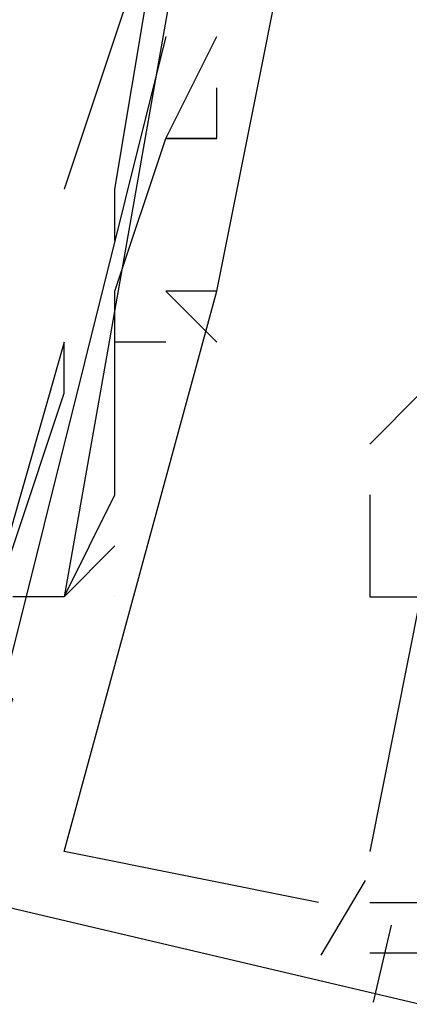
# Model space of a CAD drawing. Header units: feet. Extents: x -79 to 198, y -22 to 181.
# Tile 502 of 656: x 119.775 to 119.877, y 83.404 to 83.662. Entities that reach past the tile are written whole.
import ezdxf

# ---------------------------------------------------------------- set-up
doc = ezdxf.new("R2010")
doc.units = ezdxf.units.FT
doc.layers.add('A-LINEA', color=7, linetype='CONTINUOUS')

msp = doc.modelspace()

# ---------------------------------------------------------------- linework, layer by layer
at = {"layer": 'A-LINEA'}
for p, q in [((119.8133, 83.6578), (119.8133, 83.6578)), ((119.8133, 83.6578), (119.8133, 83.6578)), ((119.8133, 83.6578), (119.8133, 83.6578)), ((119.8133, 83.6578), (119.8133, 83.6578)), ((119.8133, 83.6578), (119.8133, 83.6578)), ((119.8133, 83.6578), (119.8133, 83.6578)), ((119.8267, 83.6578), (119.8267, 83.6578)), ((119.8267, 83.6578), (119.8267, 83.6578)), ((119.8267, 83.6578), (119.8267, 83.6578)), ((119.8267, 83.6578), (119.8267, 83.6578)), ((119.8267, 83.6578), (119.8267, 83.6578)), ((119.8267, 83.6578), (119.8267, 83.6578)), ((119.8267, 83.6444), (119.8267, 83.6444)), ((119.8267, 83.6444), (119.8267, 83.6444)), ((119.8267, 83.6444), (119.8267, 83.6444)), ((119.8267, 83.6444), (119.8267, 83.6444)), ((119.8267, 83.6444), (119.8267, 83.6444)), ((119.8267, 83.6444), (119.8267, 83.6444)), ((119.8133, 83.6311), (119.8133, 83.6311)), ((119.8133, 83.6311), (119.8133, 83.6311)), ((119.8133, 83.6311), (119.8133, 83.6311)), ((119.8133, 83.6311), (119.8133, 83.6311)), ((119.8133, 83.6311), (119.8133, 83.6311)), ((119.8133, 83.6311), (119.8133, 83.6311)), ((119.8133, 83.6311), (119.8133, 83.6311)), ((119.8133, 83.6311), (119.8133, 83.6311)), ((119.8133, 83.6311), (119.8133, 83.6311)), ((119.8133, 83.6311), (119.8133, 83.6311)), ((119.8133, 83.6311), (119.8133, 83.6311)), ((119.8133, 83.6311), (119.8133, 83.6311)), ((119.8267, 83.6311), (119.8267, 83.6311)), ((119.8267, 83.6311), (119.8267, 83.6311)), ((119.8267, 83.6311), (119.8267, 83.6311)), ((119.8267, 83.6311), (119.8267, 83.6311)), ((119.8267, 83.6311), (119.8267, 83.6311)), ((119.8267, 83.6311), (119.8267, 83.6311)), ((119.8267, 83.6311), (119.8267, 83.6311)), ((119.8267, 83.6311), (119.8267, 83.6311)), ((119.8267, 83.6311), (119.8267, 83.6311)), ((119.8267, 83.6311), (119.8267, 83.6311)), ((119.8267, 83.6311), (119.8267, 83.6311)), ((119.8267, 83.6311), (119.8267, 83.6311)), ((119.7867, 83.6178), (119.7867, 83.6178)), ((119.7867, 83.6178), (119.7867, 83.6178)), ((119.7867, 83.6178), (119.7867, 83.6178)), ((119.7867, 83.6178), (119.7867, 83.6178)), ((119.7867, 83.6178), (119.7867, 83.6178)), ((119.7867, 83.6178), (119.7867, 83.6178)), ((119.8, 83.6178), (119.8, 83.6178)), ((119.8, 83.6178), (119.8, 83.6178)), ((119.8, 83.6178), (119.8, 83.6178)), ((119.8, 83.6178), (119.8, 83.6178)), ((119.8, 83.6178), (119.8, 83.6178)), ((119.8, 83.6178), (119.8, 83.6178)), ((119.8, 83.6044), (119.8, 83.6044)), ((119.8, 83.6044), (119.8, 83.6044)), ((119.8, 83.6044), (119.8, 83.6044)), ((119.8, 83.6044), (119.8, 83.6044)), ((119.8, 83.6044), (119.8, 83.6044)), ((119.8, 83.6044), (119.8, 83.6044)), ((119.8, 83.5911), (119.8, 83.5911)), ((119.8, 83.5911), (119.8, 83.5911)), ((119.8, 83.5911), (119.8, 83.5911)), ((119.8, 83.5911), (119.8, 83.5911)), ((119.8, 83.5911), (119.8, 83.5911)), ((119.8, 83.5911), (119.8, 83.5911)), ((119.8, 83.5911), (119.8, 83.5911)), ((119.8, 83.5911), (119.8, 83.5911)), ((119.8, 83.5911), (119.8, 83.5911)), ((119.8, 83.5911), (119.8, 83.5911)), ((119.8, 83.5911), (119.8, 83.5911)), ((119.8, 83.5911), (119.8, 83.5911)), ((119.8133, 83.5911), (119.8267, 83.5778)), ((119.8133, 83.5911), (119.8133, 83.5911)), ((119.8133, 83.5911), (119.8267, 83.5778)), ((119.8133, 83.5911), (119.8133, 83.5911)), ((119.8133, 83.5911), (119.8267, 83.5778)), ((119.8133, 83.5911), (119.8133, 83.5911)), ((119.8133, 83.5911), (119.8133, 83.5911)), ((119.8133, 83.5911), (119.8133, 83.5911)), ((119.8133, 83.5911), (119.8133, 83.5911)), ((119.8133, 83.5911), (119.8267, 83.5778)), ((119.8133, 83.5911), (119.8133, 83.5911)), ((119.8133, 83.5911), (119.8267, 83.5778)), ((119.8133, 83.5911), (119.8133, 83.5911)), ((119.8133, 83.5911), (119.8267, 83.5778)), ((119.8133, 83.5911), (119.8133, 83.5911)), ((119.8133, 83.5911), (119.8133, 83.5911)), ((119.8133, 83.5911), (119.8133, 83.5911)), ((119.8133, 83.5911), (119.8133, 83.5911)), ((119.8267, 83.5911), (119.8267, 83.5911)), ((119.8267, 83.5911), (119.8267, 83.5911)), ((119.8267, 83.5911), (119.8267, 83.5911)), ((119.8267, 83.5911), (119.8267, 83.5911)), ((119.8267, 83.5911), (119.8267, 83.5911)), ((119.8267, 83.5911), (119.8267, 83.5911)), ((119.8267, 83.5911), (119.8267, 83.5911)), ((119.8267, 83.5911), (119.8267, 83.5911)), ((119.8267, 83.5911), (119.8267, 83.5911)), ((119.8267, 83.5911), (119.8267, 83.5911)), ((119.8267, 83.5911), (119.8267, 83.5911)), ((119.8267, 83.5911), (119.8267, 83.5911)), ((119.7867, 83.5778), (119.7867, 83.5778)), ((119.7867, 83.5778), (119.7867, 83.5778)), ((119.7867, 83.5778), (119.7867, 83.5778)), ((119.7867, 83.5778), (119.7867, 83.5778)), ((119.7867, 83.5778), (119.7867, 83.5778)), ((119.7867, 83.5778), (119.7867, 83.5778)), ((119.7867, 83.5778), (119.7867, 83.5778)), ((119.7867, 83.5778), (119.7867, 83.5778)), ((119.7867, 83.5778), (119.7867, 83.5778)), ((119.7867, 83.5778), (119.7867, 83.5778)), ((119.7867, 83.5778), (119.7867, 83.5778)), ((119.7867, 83.5778), (119.7867, 83.5778)), ((119.8133, 83.5778), (119.8, 83.5778)), ((119.8, 83.5778), (119.8, 83.5778)), ((119.8133, 83.5778), (119.8, 83.5778)), ((119.8, 83.5778), (119.8, 83.5778)), ((119.8133, 83.5778), (119.8, 83.5778)), ((119.8, 83.5778), (119.8, 83.5778)), ((119.8133, 83.5778), (119.8, 83.5778)), ((119.8, 83.5778), (119.8, 83.5778)), ((119.8133, 83.5778), (119.8, 83.5778)), ((119.8, 83.5778), (119.8, 83.5778)), ((119.8133, 83.5778), (119.8, 83.5778)), ((119.8, 83.5778), (119.8, 83.5778)), ((119.8133, 83.5778), (119.8133, 83.5778)), ((119.8133, 83.5778), (119.8133, 83.5778)), ((119.8133, 83.5778), (119.8133, 83.5778)), ((119.8133, 83.5778), (119.8133, 83.5778)), ((119.8133, 83.5778), (119.8133, 83.5778)), ((119.8133, 83.5778), (119.8133, 83.5778)), ((119.8267, 83.5778), (119.8267, 83.5778)), ((119.8267, 83.5778), (119.8267, 83.5778)), ((119.8267, 83.5778), (119.8267, 83.5778)), ((119.8267, 83.5778), (119.8267, 83.5778)), ((119.8267, 83.5778), (119.8267, 83.5778)), ((119.8267, 83.5778), (119.8267, 83.5778)), ((119.7867, 83.5644), (119.7867, 83.5644)), ((119.7867, 83.5644), (119.7867, 83.5644)), ((119.7867, 83.5644), (119.7867, 83.5644)), ((119.7867, 83.5644), (119.7867, 83.5644)), ((119.7867, 83.5644), (119.7867, 83.5644)), ((119.7867, 83.5644), (119.7867, 83.5644)), ((119.7867, 83.5644), (119.7867, 83.5644)), ((119.7867, 83.5644), (119.7867, 83.5644)), ((119.7867, 83.5644), (119.7867, 83.5644)), ((119.7867, 83.5644), (119.7867, 83.5644)), ((119.7867, 83.5644), (119.7867, 83.5644)), ((119.7867, 83.5644), (119.7867, 83.5644)), ((119.88, 83.5644), (119.8667, 83.5511)), ((119.88, 83.5644), (119.8667, 83.5511)), ((119.88, 83.5644), (119.8667, 83.5511)), ((119.88, 83.5644), (119.8667, 83.5511)), ((119.88, 83.5644), (119.8667, 83.5511)), ((119.88, 83.5644), (119.8667, 83.5511)), ((119.88, 83.5644), (119.8667, 83.5511)), ((119.88, 83.5644), (119.8667, 83.5511)), ((119.88, 83.5644), (119.8667, 83.5511)), ((119.88, 83.5644), (119.8667, 83.5511)), ((119.88, 83.5644), (119.8667, 83.5511)), ((119.88, 83.5644), (119.8667, 83.5511)), ((119.8, 83.5511), (119.8, 83.5511)), ((119.8, 83.5511), (119.8, 83.5511)), ((119.8, 83.5511), (119.8, 83.5511)), ((119.8, 83.5511), (119.8, 83.5511)), ((119.8, 83.5511), (119.8, 83.5511)), ((119.8, 83.5511), (119.8, 83.5511)), ((119.8667, 83.5511), (119.8667, 83.5511)), ((119.8667, 83.5511), (119.8667, 83.5511)), ((119.8667, 83.5511), (119.8667, 83.5511)), ((119.8667, 83.5511), (119.8667, 83.5511)), ((119.8667, 83.5511), (119.8667, 83.5511)), ((119.8667, 83.5511), (119.8667, 83.5511)), ((119.8667, 83.5511), (119.8667, 83.5511)), ((119.8667, 83.5511), (119.8667, 83.5511)), ((119.8667, 83.5511), (119.8667, 83.5511)), ((119.8667, 83.5511), (119.8667, 83.5511)), ((119.8667, 83.5511), (119.8667, 83.5511)), ((119.8667, 83.5511), (119.8667, 83.5511)), ((119.8, 83.5378), (119.8, 83.5378)), ((119.8, 83.5378), (119.8, 83.5378)), ((119.8, 83.5378), (119.8, 83.5378)), ((119.8, 83.5378), (119.8, 83.5378)), ((119.8, 83.5378), (119.8, 83.5378)), ((119.8, 83.5378), (119.8, 83.5378)), ((119.8667, 83.5378), (119.8667, 83.5111)), ((119.8667, 83.5378), (119.8667, 83.5378)), ((119.8667, 83.5378), (119.8667, 83.5111)), ((119.8667, 83.5378), (119.8667, 83.5378)), ((119.8667, 83.5378), (119.8667, 83.5111)), ((119.8667, 83.5378), (119.8667, 83.5378)), ((119.8667, 83.5378), (119.8667, 83.5111)), ((119.8667, 83.5378), (119.8667, 83.5378)), ((119.8667, 83.5378), (119.8667, 83.5111)), ((119.8667, 83.5378), (119.8667, 83.5378)), ((119.8667, 83.5378), (119.8667, 83.5111)), ((119.8667, 83.5378), (119.8667, 83.5378)), ((119.8, 83.5244), (119.8, 83.5244)), ((119.8, 83.5244), (119.8, 83.5244)), ((119.8, 83.5244), (119.8, 83.5244)), ((119.8, 83.5244), (119.8, 83.5244)), ((119.8, 83.5244), (119.8, 83.5244)), ((119.8, 83.5244), (119.8, 83.5244)), ((119.7867, 83.5111), (119.7867, 83.5111)), ((119.7867, 83.5111), (119.7867, 83.5111)), ((119.7867, 83.5111), (119.7867, 83.5111)), ((119.7867, 83.5111), (119.7867, 83.5111)), ((119.7867, 83.5111), (119.7867, 83.5111)), ((119.7867, 83.5111), (119.7867, 83.5111)), ((119.7867, 83.5111), (119.7867, 83.5111)), ((119.7867, 83.5111), (119.7867, 83.5111)), ((119.7867, 83.5111), (119.7867, 83.5111)), ((119.7867, 83.5111), (119.7867, 83.5111)), ((119.7867, 83.5111), (119.7867, 83.5111)), ((119.7867, 83.5111), (119.7867, 83.5111)), ((119.7867, 83.5111), (119.7867, 83.5111)), ((119.7867, 83.5111), (119.7867, 83.5111)), ((119.7867, 83.5111), (119.7867, 83.5111)), ((119.7867, 83.5111), (119.7867, 83.5111)), ((119.7867, 83.5111), (119.7867, 83.5111)), ((119.7867, 83.5111), (119.7867, 83.5111)), ((119.8, 83.5111), (119.8, 83.5111)), ((119.8, 83.5111), (119.8, 83.5111)), ((119.8, 83.5111), (119.8, 83.5111)), ((119.8, 83.5111), (119.8, 83.5111)), ((119.8, 83.5111), (119.8, 83.5111)), ((119.8, 83.5111), (119.8, 83.5111)), ((119.8, 83.5111), (119.8, 83.5111)), ((119.8, 83.5111), (119.8, 83.5111)), ((119.8, 83.5111), (119.8, 83.5111)), ((119.8, 83.5111), (119.8, 83.5111)), ((119.8, 83.5111), (119.8, 83.5111)), ((119.8, 83.5111), (119.8, 83.5111)), ((119.8667, 83.5111), (119.8667, 83.5111)), ((119.8667, 83.5111), (119.8667, 83.5111)), ((119.8667, 83.5111), (119.8667, 83.5111)), ((119.8667, 83.5111), (119.8667, 83.5111)), ((119.8667, 83.5111), (119.8667, 83.5111)), ((119.8667, 83.5111), (119.8667, 83.5111)), ((119.7867, 83.4444), (119.7867, 83.4444)), ((119.7867, 83.4444), (119.7867, 83.4444)), ((119.7867, 83.4444), (119.7867, 83.4444)), ((119.7867, 83.4444), (119.7867, 83.4444)), ((119.7867, 83.4444), (119.7867, 83.4444)), ((119.7867, 83.4444), (119.7867, 83.4444)), ((119.8667, 83.4444), (119.8667, 83.4444)), ((119.8667, 83.4444), (119.8667, 83.4444)), ((119.8667, 83.4444), (119.8667, 83.4444)), ((119.8667, 83.4444), (119.8667, 83.4444)), ((119.8667, 83.4444), (119.8667, 83.4444)), ((119.8667, 83.4444), (119.8667, 83.4444)), ((119.8655, 83.4368), (119.8539, 83.4173)), ((119.8655, 83.4368), (119.8539, 83.4173)), ((119.8655, 83.4368), (119.8539, 83.4173)), ((119.8655, 83.4368), (119.8539, 83.4173)), ((119.8655, 83.4368), (119.8539, 83.4173)), ((119.8655, 83.4368), (119.8539, 83.4173)), ((119.8533, 83.4311), (119.8533, 83.4311)), ((119.8533, 83.4311), (119.8533, 83.4311)), ((119.8533, 83.4311), (119.8533, 83.4311)), ((119.8533, 83.4311), (119.8533, 83.4311)), ((119.8533, 83.4311), (119.8533, 83.4311)), ((119.8533, 83.4311), (119.8533, 83.4311)), ((119.8667, 83.4311), (119.8667, 83.4311)), ((119.8667, 83.4311), (119.8667, 83.4311)), ((119.8667, 83.4311), (119.8667, 83.4311)), ((119.8667, 83.4311), (119.8667, 83.4311)), ((119.8667, 83.4311), (119.8667, 83.4311)), ((119.8667, 83.4311), (119.8667, 83.4311)), ((119.8723, 83.4251), (119.8676, 83.405)), ((119.8723, 83.4251), (119.8676, 83.405)), ((119.8723, 83.4251), (119.8676, 83.405)), ((119.8723, 83.4251), (119.8676, 83.405)), ((119.8723, 83.4251), (119.8676, 83.405)), ((119.8723, 83.4251), (119.8676, 83.405)), ((119.8667, 83.4178), (119.8667, 83.4178)), ((119.8667, 83.4178), (119.8667, 83.4178)), ((119.8667, 83.4178), (119.8667, 83.4178)), ((119.8667, 83.4178), (119.8667, 83.4178)), ((119.8667, 83.4178), (119.8667, 83.4178)), ((119.8667, 83.4178), (119.8667, 83.4178))]:
    msp.add_line(p, q, dxfattribs=at)
for points in [[(119.28, 83.7378), (119.2933, 83.7378), (119.3067, 83.8178), (119.8133, 83.6978), (119.7867, 83.6178), (119.7867, 83.6178)], [(119.28, 83.7378), (119.2933, 83.7378), (119.3067, 83.8178), (119.8133, 83.6978), (119.7867, 83.6178), (119.7867, 83.6178)], [(119.28, 83.7378), (119.2933, 83.7378), (119.3067, 83.8178), (119.8133, 83.6978), (119.7867, 83.6178), (119.7867, 83.6178)], [(119.28, 83.7378), (119.2933, 83.7378), (119.3067, 83.8178), (119.8133, 83.6978), (119.7867, 83.6178), (119.7867, 83.6178)], [(119.28, 83.7378), (119.2933, 83.7378), (119.3067, 83.8178), (119.8133, 83.6978), (119.7867, 83.6178), (119.7867, 83.6178)], [(119.28, 83.7378), (119.2933, 83.7378), (119.3067, 83.8178), (119.8133, 83.6978), (119.7867, 83.6178), (119.7867, 83.6178)], [(119.2933, 83.7911), (119.28, 83.7911), (119.2533, 83.7244), (119.24, 83.7244), (119.2, 83.5644), (119.88, 83.4044), (119.88, 83.4178), (119.8667, 83.4178)], [(119.2933, 83.7911), (119.28, 83.7911), (119.2533, 83.7244), (119.24, 83.7244), (119.2, 83.5644), (119.88, 83.4044), (119.88, 83.4178), (119.8667, 83.4178)], [(119.2933, 83.7911), (119.28, 83.7911), (119.2533, 83.7244), (119.24, 83.7244), (119.2, 83.5644), (119.88, 83.4044), (119.88, 83.4178), (119.8667, 83.4178)], [(119.2933, 83.7911), (119.28, 83.7911), (119.2533, 83.7244), (119.24, 83.7244), (119.2, 83.5644), (119.88, 83.4044), (119.88, 83.4178), (119.8667, 83.4178)], [(119.2933, 83.7911), (119.28, 83.7911), (119.2533, 83.7244), (119.24, 83.7244), (119.2, 83.5644), (119.88, 83.4044), (119.88, 83.4178), (119.8667, 83.4178)], [(119.2933, 83.7911), (119.28, 83.7911), (119.2533, 83.7244), (119.24, 83.7244), (119.2, 83.5644), (119.88, 83.4044), (119.88, 83.4178), (119.8667, 83.4178)], [(119.7467, 83.7244), (119.7467, 83.7511), (119.8267, 83.7378), (119.7867, 83.5111), (119.7733, 83.5111)], [(119.7467, 83.7244), (119.7467, 83.7511), (119.8267, 83.7378), (119.7867, 83.5111), (119.7733, 83.5111)], [(119.7467, 83.7244), (119.7467, 83.7511), (119.8267, 83.7378), (119.7867, 83.5111), (119.7733, 83.5111)], [(119.7467, 83.7244), (119.7467, 83.7511), (119.8267, 83.7378), (119.7867, 83.5111), (119.7733, 83.5111)], [(119.7467, 83.7244), (119.7467, 83.7511), (119.8267, 83.7378), (119.7867, 83.5111), (119.7733, 83.5111)], [(119.7467, 83.7244), (119.7467, 83.7511), (119.8267, 83.7378), (119.7867, 83.5111), (119.7733, 83.5111)], [(119.8, 83.6044), (119.8, 83.6178), (119.8133, 83.6978), (119.8267, 83.6978), (119.8267, 83.7244)], [(119.8, 83.6044), (119.8, 83.6178), (119.8133, 83.6978), (119.8267, 83.6978), (119.8267, 83.7244)], [(119.8, 83.6044), (119.8, 83.6178), (119.8133, 83.6978), (119.8267, 83.6978), (119.8267, 83.7244)], [(119.8, 83.6044), (119.8, 83.6178), (119.8133, 83.6978), (119.8267, 83.6978), (119.8267, 83.7244)], [(119.8, 83.6044), (119.8, 83.6178), (119.8133, 83.6978), (119.8267, 83.6978), (119.8267, 83.7244)], [(119.8, 83.6044), (119.8, 83.6178), (119.8133, 83.6978), (119.8267, 83.6978), (119.8267, 83.7244)], [(119.8267, 83.5911), (119.8533, 83.7244), (119.92, 83.7111)], [(119.8267, 83.5911), (119.8533, 83.7244), (119.92, 83.7111)], [(119.8267, 83.5911), (119.8533, 83.7244), (119.92, 83.7111)], [(119.8267, 83.5911), (119.8533, 83.7244), (119.92, 83.7111)], [(119.8267, 83.5911), (119.8533, 83.7244), (119.92, 83.7111)], [(119.8267, 83.5911), (119.8533, 83.7244), (119.92, 83.7111)], [(119.76, 83.4444), (119.7733, 83.4844), (119.76, 83.4844), (119.7867, 83.5644), (119.7867, 83.5778), (119.7867, 83.5778), (119.76, 83.4844), (119.2667, 83.6044), (119.28, 83.6978), (119.2667, 83.6844)], [(119.76, 83.4444), (119.7733, 83.4844), (119.76, 83.4844), (119.7867, 83.5644), (119.7867, 83.5778), (119.7867, 83.5778), (119.76, 83.4844), (119.2667, 83.6044), (119.28, 83.6978), (119.2667, 83.6844)], [(119.76, 83.4444), (119.7733, 83.4844), (119.76, 83.4844), (119.7867, 83.5644), (119.7867, 83.5778), (119.7867, 83.5778), (119.76, 83.4844), (119.2667, 83.6044), (119.28, 83.6978), (119.2667, 83.6844)], [(119.76, 83.4444), (119.7733, 83.4844), (119.76, 83.4844), (119.7867, 83.5644), (119.7867, 83.5778), (119.7867, 83.5778), (119.76, 83.4844), (119.2667, 83.6044), (119.28, 83.6978), (119.2667, 83.6844)], [(119.76, 83.4444), (119.7733, 83.4844), (119.76, 83.4844), (119.7867, 83.5644), (119.7867, 83.5778), (119.7867, 83.5778), (119.76, 83.4844), (119.2667, 83.6044), (119.28, 83.6978), (119.2667, 83.6844)], [(119.76, 83.4444), (119.7733, 83.4844), (119.76, 83.4844), (119.7867, 83.5644), (119.7867, 83.5778), (119.7867, 83.5778), (119.76, 83.4844), (119.2667, 83.6044), (119.28, 83.6978), (119.2667, 83.6844)], [(119.76, 83.4444), (119.7733, 83.4844), (119.76, 83.4844), (119.7867, 83.5644), (119.7867, 83.5778), (119.7867, 83.5778), (119.76, 83.4844), (119.2667, 83.6044), (119.28, 83.6978), (119.2667, 83.6844)], [(119.76, 83.4444), (119.7733, 83.4844), (119.76, 83.4844), (119.7867, 83.5644), (119.7867, 83.5778), (119.7867, 83.5778), (119.76, 83.4844), (119.2667, 83.6044), (119.28, 83.6978), (119.2667, 83.6844)], [(119.76, 83.4444), (119.7733, 83.4844), (119.76, 83.4844), (119.7867, 83.5644), (119.7867, 83.5778), (119.7867, 83.5778), (119.76, 83.4844), (119.2667, 83.6044), (119.28, 83.6978), (119.2667, 83.6844)], [(119.76, 83.4444), (119.7733, 83.4844), (119.76, 83.4844), (119.7867, 83.5644), (119.7867, 83.5778), (119.7867, 83.5778), (119.76, 83.4844), (119.2667, 83.6044), (119.28, 83.6978), (119.2667, 83.6844)], [(119.76, 83.4444), (119.7733, 83.4844), (119.76, 83.4844), (119.7867, 83.5644), (119.7867, 83.5778), (119.7867, 83.5778), (119.76, 83.4844), (119.2667, 83.6044), (119.28, 83.6978), (119.2667, 83.6844)], [(119.76, 83.4444), (119.7733, 83.4844), (119.76, 83.4844), (119.7867, 83.5644), (119.7867, 83.5778), (119.7867, 83.5778), (119.76, 83.4844), (119.2667, 83.6044), (119.28, 83.6978), (119.2667, 83.6844)], [(119.8133, 83.6578), (119.76, 83.4444), (119.68, 83.4711), (119.68, 83.4978), (119.6667, 83.4978), (119.6667, 83.4844), (119.68, 83.4844), (119.6667, 83.4711), (119.2267, 83.5778), (119.2267, 83.5911), (119.24, 83.5911)], [(119.8133, 83.6578), (119.76, 83.4444), (119.68, 83.4711), (119.68, 83.4978), (119.6667, 83.4978), (119.6667, 83.4844), (119.68, 83.4844), (119.6667, 83.4711), (119.2267, 83.5778), (119.2267, 83.5911), (119.24, 83.5911)], [(119.8133, 83.6578), (119.76, 83.4444), (119.68, 83.4711), (119.68, 83.4978), (119.6667, 83.4978), (119.6667, 83.4844), (119.68, 83.4844), (119.6667, 83.4711), (119.2267, 83.5778), (119.2267, 83.5911), (119.24, 83.5911)], [(119.8133, 83.6578), (119.76, 83.4444), (119.68, 83.4711), (119.68, 83.4978), (119.6667, 83.4978), (119.6667, 83.4844), (119.68, 83.4844), (119.6667, 83.4711), (119.2267, 83.5778), (119.2267, 83.5911), (119.24, 83.5911)], [(119.8133, 83.6578), (119.76, 83.4444), (119.68, 83.4711), (119.68, 83.4978), (119.6667, 83.4978), (119.6667, 83.4844), (119.68, 83.4844), (119.6667, 83.4711), (119.2267, 83.5778), (119.2267, 83.5911), (119.24, 83.5911)], [(119.8133, 83.6578), (119.76, 83.4444), (119.68, 83.4711), (119.68, 83.4978), (119.6667, 83.4978), (119.6667, 83.4844), (119.68, 83.4844), (119.6667, 83.4711), (119.2267, 83.5778), (119.2267, 83.5911), (119.24, 83.5911)], [(119.8267, 83.6311), (119.8133, 83.6311), (119.8267, 83.6578)], [(119.8267, 83.6311), (119.8133, 83.6311), (119.8267, 83.6578)], [(119.8267, 83.6311), (119.8133, 83.6311), (119.8267, 83.6578)], [(119.8267, 83.6311), (119.8133, 83.6311), (119.8267, 83.6578)], [(119.8267, 83.6311), (119.8133, 83.6311), (119.8267, 83.6578)], [(119.8267, 83.6311), (119.8133, 83.6311), (119.8267, 83.6578)], [(119.8, 83.5911), (119.8133, 83.6311), (119.8267, 83.6311), (119.8267, 83.6444)], [(119.8, 83.5911), (119.8133, 83.6311), (119.8267, 83.6311), (119.8267, 83.6444)], [(119.8, 83.5911), (119.8133, 83.6311), (119.8267, 83.6311), (119.8267, 83.6444)], [(119.8, 83.5911), (119.8133, 83.6311), (119.8267, 83.6311), (119.8267, 83.6444)], [(119.8, 83.5911), (119.8133, 83.6311), (119.8267, 83.6311), (119.8267, 83.6444)], [(119.8, 83.5911), (119.8133, 83.6311), (119.8267, 83.6311), (119.8267, 83.6444)], [(119.8, 83.5244), (119.7867, 83.5111), (119.8, 83.5378), (119.8, 83.5511), (119.8, 83.5911)], [(119.8, 83.5244), (119.7867, 83.5111), (119.8, 83.5378), (119.8, 83.5511), (119.8, 83.5911)], [(119.8, 83.5244), (119.7867, 83.5111), (119.8, 83.5378), (119.8, 83.5511), (119.8, 83.5911)], [(119.8533, 83.4311), (119.7867, 83.4444), (119.8267, 83.5911), (119.8133, 83.5911)], [(119.8533, 83.4311), (119.7867, 83.4444), (119.8267, 83.5911), (119.8133, 83.5911)], [(119.8533, 83.4311), (119.7867, 83.4444), (119.8267, 83.5911), (119.8133, 83.5911)], [(119.8, 83.5244), (119.7867, 83.5111), (119.8, 83.5378), (119.8, 83.5511), (119.8, 83.5911)], [(119.8, 83.5244), (119.7867, 83.5111), (119.8, 83.5378), (119.8, 83.5511), (119.8, 83.5911)], [(119.8, 83.5244), (119.7867, 83.5111), (119.8, 83.5378), (119.8, 83.5511), (119.8, 83.5911)], [(119.8533, 83.4311), (119.7867, 83.4444), (119.8267, 83.5911), (119.8133, 83.5911)], [(119.8533, 83.4311), (119.7867, 83.4444), (119.8267, 83.5911), (119.8133, 83.5911)], [(119.8533, 83.4311), (119.7867, 83.4444), (119.8267, 83.5911), (119.8133, 83.5911)], [(119.8667, 83.4311), (119.88, 83.4311), (119.9067, 83.5378), (119.8933, 83.5378), (119.8933, 83.5244), (119.8933, 83.5111), (119.88, 83.5111)], [(119.8667, 83.4311), (119.88, 83.4311), (119.9067, 83.5378), (119.8933, 83.5378), (119.8933, 83.5244), (119.8933, 83.5111), (119.88, 83.5111)], [(119.8667, 83.4311), (119.88, 83.4311), (119.9067, 83.5378), (119.8933, 83.5378), (119.8933, 83.5244), (119.8933, 83.5111), (119.88, 83.5111)], [(119.8667, 83.4311), (119.88, 83.4311), (119.9067, 83.5378), (119.8933, 83.5378), (119.8933, 83.5244), (119.8933, 83.5111), (119.88, 83.5111)], [(119.8667, 83.4311), (119.88, 83.4311), (119.9067, 83.5378), (119.8933, 83.5378), (119.8933, 83.5244), (119.8933, 83.5111), (119.88, 83.5111)], [(119.8667, 83.4311), (119.88, 83.4311), (119.9067, 83.5378), (119.8933, 83.5378), (119.8933, 83.5244), (119.8933, 83.5111), (119.88, 83.5111)], [(119.8667, 83.5111), (119.88, 83.5111), (119.8667, 83.4444)], [(119.8667, 83.5111), (119.88, 83.5111), (119.8667, 83.4444)], [(119.8667, 83.5111), (119.88, 83.5111), (119.8667, 83.4444)], [(119.8667, 83.5111), (119.88, 83.5111), (119.8667, 83.4444)], [(119.8667, 83.5111), (119.88, 83.5111), (119.8667, 83.4444)], [(119.8667, 83.5111), (119.88, 83.5111), (119.8667, 83.4444)]]:
    msp.add_lwpolyline(points, dxfattribs=at)

doc.saveas('drawing.dxf')
